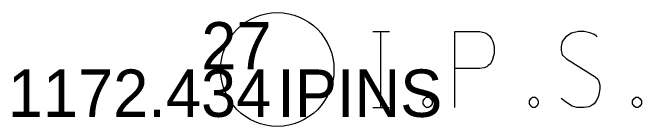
# Model space of a CAD drawing. Extents: x 2044996 to 2050343, y 455232 to 458054.
# Drawn here: x 2044996.15 to 2045009.46, y 457389.24 to 457391.64 of the extents above; entities that cross this region are included whole.
import ezdxf

# ---------------------------------------------------------------- set-up
doc = ezdxf.new("R2010")
doc.units = 0
for name, color, linetype in [('DT_X_Contour_Minor', 7, 'Continuous'), ('DT_X_Contour_Text', 7, 'Continuous'), ('DT_X_Triangles', 7, 'Continuous'), ('SV_P_Mon_Cells_Set', 7, 'Continuous')]:
    doc.layers.add(name, color=color, linetype=linetype)

msp = doc.modelspace()

# ---------------------------------------------------------------- linework, layer by layer
at = {"layer": 'SV_P_Mon_Cells_Set'}
for points in [[(2045003.772, 457391.242), (2045004.125, 457391.242)], [(2045003.948, 457389.642), (2045003.948, 457391.242)], [(2045005.514, 457389.642), (2045005.514, 457391.242), (2045006.043, 457391.242), (2045006.098, 457391.23), (2045006.175, 457391.204), (2045006.208, 457391.179), (2045006.241, 457391.154), (2045006.285, 457391.091), (2045006.318, 457391.028), (2045006.34, 457390.927), (2045006.34, 457390.776), (2045006.329, 457390.726), (2045006.307, 457390.65), (2045006.263, 457390.562), (2045006.219, 457390.524), (2045006.186, 457390.499), (2045006.131, 457390.474), (2045006.043, 457390.461), (2045005.514, 457390.461)], [(2045008.523, 457391.129), (2045008.501, 457391.154), (2045008.468, 457391.179), (2045008.369, 457391.217), (2045008.247, 457391.242), (2045008.159, 457391.242), (2045008.126, 457391.242), (2045007.983, 457391.204), (2045007.862, 457391.129), (2045007.784, 457391.028), (2045007.762, 457390.927), (2045007.762, 457390.852), (2045007.784, 457390.751), (2045007.873, 457390.663), (2045008.479, 457390.285), (2045008.534, 457390.234), (2045008.556, 457390.184), (2045008.578, 457390.109), (2045008.578, 457390.033), (2045008.567, 457389.957), (2045008.556, 457389.907), (2045008.534, 457389.844), (2045008.512, 457389.793), (2045008.49, 457389.756), (2045008.457, 457389.718), (2045008.424, 457389.693), (2045008.38, 457389.667), (2045008.347, 457389.655), (2045008.247, 457389.642), (2045008.093, 457389.642), (2045007.994, 457389.667), (2045007.851, 457389.756), (2045007.762, 457389.831)], [(2045004.907, 457389.857), (2045004.963, 457389.857), (2045004.996, 457389.831), (2045005.029, 457389.781), (2045005.029, 457389.718), (2045004.996, 457389.667), (2045004.963, 457389.642), (2045004.907, 457389.642), (2045004.874, 457389.667), (2045004.841, 457389.718), (2045004.841, 457389.781), (2045004.874, 457389.831), (2045004.907, 457389.857)], [(2045007.156, 457389.857), (2045007.211, 457389.857), (2045007.244, 457389.831), (2045007.277, 457389.781), (2045007.277, 457389.718), (2045007.244, 457389.667), (2045007.211, 457389.642), (2045007.156, 457389.642), (2045007.123, 457389.667), (2045007.09, 457389.718), (2045007.09, 457389.781), (2045007.123, 457389.831), (2045007.156, 457389.857)], [(2045009.339, 457389.857), (2045009.394, 457389.857), (2045009.427, 457389.831), (2045009.46, 457389.781), (2045009.46, 457389.718), (2045009.427, 457389.667), (2045009.394, 457389.642), (2045009.339, 457389.642), (2045009.306, 457389.667), (2045009.273, 457389.718), (2045009.273, 457389.781), (2045009.306, 457389.831), (2045009.339, 457389.857)], [(2045003.772, 457389.642), (2045004.125, 457389.642)]]:
    msp.add_lwpolyline(points, dxfattribs=at)
msp.add_circle((2045001.753, 457390.441), 1.2, dxfattribs=at)

# ---------------------------------------------------------------- texts
at = {"layer": 'DT_X_Contour_Minor'}
msp.add_text('1172.434', height=1, dxfattribs=at).set_placement((2044996.049, 457389.441))
at = {"layer": 'DT_X_Contour_Text'}
msp.add_text('IPINS', height=1, dxfattribs=at).set_placement((2045001.753, 457389.441))
at = {"layer": 'DT_X_Triangles'}
msp.add_text('27', height=1, dxfattribs=at).set_placement((2045000.145, 457390.441))

doc.saveas('drawing.dxf')
